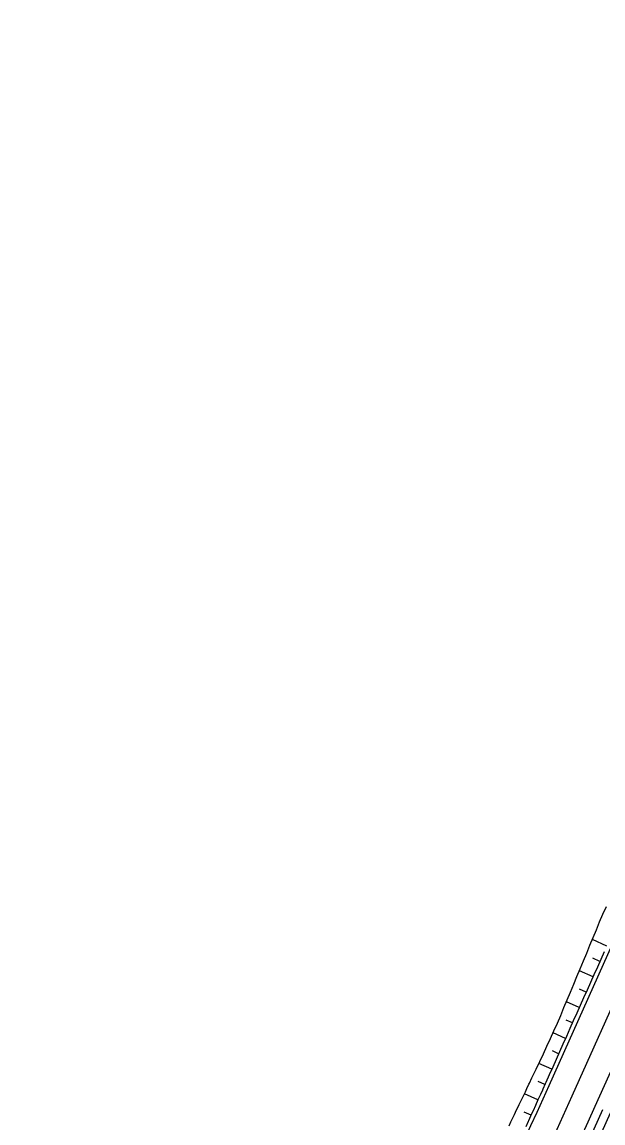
# Model space of a CAD drawing. Extents: x 6503541 to 6503743, y 5888004 to 5888145.
# Drawn here: x 6503686.602 to 6503688.255, y 5888089.97 to 5888093.105 of the extents above; entities that cross this region are included whole.
import ezdxf

# ---------------------------------------------------------------- set-up
doc = ezdxf.new("R2010")
doc.units = 0
doc.layers.add('12', color=7, linetype='Continuous')

msp = doc.modelspace()

# ---------------------------------------------------------------- linework, layer by layer
at = {"layer": '12'}
for p, q in [((6503688.2333, 5888090.0179), (6503689.6133, 5888093.1055)), ((6503688.1018, 5888090.0767), (6503688.6807, 5888091.3718)), ((6503688.1676, 5888090.0473), (6503688.7432, 5888091.3352))]:
    msp.add_line(p, q, dxfattribs=at)
for points in [[(6503687.9878, 5888089.9621), (6503687.9929, 5888089.973), (6503687.9949, 5888089.9773), (6503688.0022, 5888089.9924), (6503688.0032, 5888089.9945), (6503688.0095, 5888090.0076), (6503688.0136, 5888090.016), (6503688.0169, 5888090.0227), (6503688.024, 5888090.0374), (6503688.0242, 5888090.0378), (6503688.0315, 5888090.053), (6503688.0343, 5888090.0589), (6503688.0387, 5888090.0681), (6503688.0446, 5888090.0804), (6503688.046, 5888090.0833), (6503688.0532, 5888090.0984), (6503688.0549, 5888090.102), (6503688.0652, 5888090.1236), (6503688.0756, 5888090.1453), (6503688.0859, 5888090.167), (6503688.0959, 5888090.1888), (6503688.1058, 5888090.2106), (6503688.1157, 5888090.2325), (6503688.1257, 5888090.2544), (6503688.135, 5888090.2764), (6503688.1443, 5888090.2986), (6503688.1535, 5888090.3208), (6503688.1627, 5888090.3429), (6503688.172, 5888090.3651), (6503688.1812, 5888090.3873), (6503688.1904, 5888090.4094), (6503688.1997, 5888090.4316), (6503688.2089, 5888090.4537), (6503688.2181, 5888090.4759), (6503688.2274, 5888090.4981), (6503688.2366, 5888090.5202), (6503688.2458, 5888090.5424), (6503688.255, 5888090.5646), (6503688.2648, 5888090.5865)], [(6503688.2662, 5888090.4739), (6503688.225, 5888090.4924)], [(6503688.259, 5888090.4577), (6503688.2492, 5888090.4358), (6503688.2394, 5888090.4138), (6503688.2296, 5888090.3919), (6503688.2198, 5888090.37), (6503688.21, 5888090.3481), (6503688.2002, 5888090.3262), (6503688.1904, 5888090.3043), (6503688.1806, 5888090.2824), (6503688.1708, 5888090.2605), (6503688.161, 5888090.2386), (6503688.1512, 5888090.2166), (6503688.1414, 5888090.1947), (6503688.1316, 5888090.1728), (6503688.1218, 5888090.1509), (6503688.1121, 5888090.129), (6503688.1023, 5888090.1071), (6503688.0925, 5888090.0852), (6503688.0909, 5888090.0816), (6503688.084, 5888090.0662), (6503688.0827, 5888090.0633), (6503688.0771, 5888090.0509), (6503688.0729, 5888090.0415), (6503688.0702, 5888090.0355), (6503688.0632, 5888090.0201), (6503688.0631, 5888090.0198), (6503688.0563, 5888090.0048), (6503688.0532, 5888089.998), (6503688.0493, 5888089.9895), (6503688.0433, 5888089.9762), (6503688.0423, 5888089.9741), (6503688.0353, 5888089.9588)], [(6503688.2466, 5888090.4301), (6503688.2266, 5888090.4391)], [(6503688.227, 5888090.3863), (6503688.1881, 5888090.4037)], [(6503688.2075, 5888090.3425), (6503688.1885, 5888090.3509)], [(6503688.1879, 5888090.2986), (6503688.1511, 5888090.3151)], [(6503688.1683, 5888090.2548), (6503688.1505, 5888090.2628)], [(6503688.1487, 5888090.211), (6503688.1132, 5888090.2269)], [(6503688.1291, 5888090.1672), (6503688.1112, 5888090.1752)], [(6503688.1095, 5888090.1234), (6503688.0729, 5888090.1397)], [(6503688.0899, 5888090.0795), (6503688.0711, 5888090.088)], [(6503688.0703, 5888090.0357), (6503688.0316, 5888090.0532)], [(6503688.0505, 5888089.992), (6503688.0306, 5888090.0011)]]:
    msp.add_lwpolyline(points, dxfattribs=at)
for radius, start in [(14.7732, 325.59328), (14.8452, 325.59328), (14.9412, 282.48188), (14.9172, 323.94916), (14.9652, 282.48188)]:
    msp.add_arc((6503674.6145, 5888096.105), radius, start, 335.91738, dxfattribs=at)

doc.saveas('drawing.dxf')
